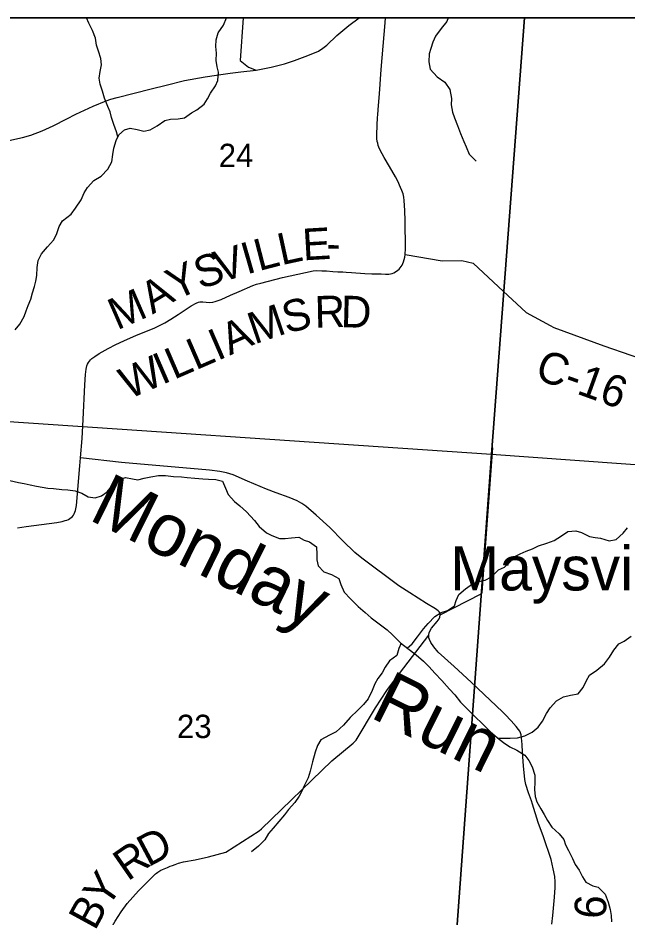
# Model space of a CAD drawing. Extents: x 39.8 to 73.8, y 13 to 35.
# Drawn here: x 45.722 to 46.815, y 32.252 to 33.865 of the extents above; entities that cross this region are included whole.
import ezdxf

# ---------------------------------------------------------------- set-up
doc = ezdxf.new("R2010")
doc.units = 0
for name, color, linetype in [('GM_X_Corporation', 7, 'Continuous'), ('GM_X_County_Road', 7, 'Continuous'), ('GM_X_County_Road_Text', 7, 'Continuous'), ('GM_X_Minor_River', 7, 'Continuous'), ('GM_X_Minor_River_Text', 7, 'Continuous'), ('GM_X_Section_Text', 7, 'Continuous'), ('GM_X_Township_Road', 7, 'Continuous'), ('GM_X_Township_Road_Text', 7, 'Continuous'), ('GM_X_Unincorporated_Text', 7, 'Continuous'), ('SH_Data', 7, 'Continuous')]:
    doc.layers.add(name, color=color, linetype=linetype)

msp = doc.modelspace()

# ---------------------------------------------------------------- linework, layer by layer
at = {"layer": 'GM_X_Corporation'}
msp.add_lwpolyline([(48.663, 33.865), (43.6158, 33.865), (43.5817, 33.4098), (43.5681, 33.1854), (43.5465, 32.861), (43.546, 32.8532), (43.5449, 32.8368), (43.542, 32.7932), (43.5417, 32.788), (43.5004, 32.1696), (43.4879, 31.9992), (43.4604, 31.6234), (43.4594, 31.6102), (43.4278, 31.1804), (43.4119, 30.9413), (43.3611, 30.1764), (43.3611, 30.1536), (43.3561, 30.0855), (43.3525, 30.036), (43.3481, 29.9766)], dxfattribs=at)
for points in [[(46.6307, 33.865), (45.6327, 33.865), (45.5809, 33.1493), (46.5718, 33.0824)], [(47.647, 33.865), (46.6307, 33.865), (46.5718, 33.0824), (47.5774, 33.0099)], [(45.5809, 33.1493), (46.5718, 33.0824), (46.4973, 32.0662), (45.5069, 32.1262)], [(47.5774, 33.0099), (47.5501, 32.582), (47.5261, 32.1933), (47.514, 31.9975), (46.4973, 32.0662), (46.5718, 33.0824)]]:
    msp.add_lwpolyline(points, close=True, dxfattribs=at)
at = {"layer": 'GM_X_County_Road'}
for points in [[(45.7207, 32.9501), (45.7361, 32.9525), (45.7915, 32.9599), (45.8007, 32.9615), (45.8066, 32.963), (45.8095, 32.964), (45.8123, 32.9651), (45.8149, 32.9666), (45.8172, 32.9684), (45.8193, 32.9706), (45.8211, 32.973), (45.8226, 32.9755), (45.8239, 32.9783), (45.8249, 32.9811), (45.8257, 32.984), (45.8266, 32.9901), (45.8326, 33.0613), (45.8338, 33.0756), (45.8367, 33.1107), (45.8387, 33.1448), (45.8415, 33.2068), (45.8429, 33.2254), (45.8441, 33.2347), (45.8453, 33.2409), (45.8464, 33.2439), (45.848, 33.2468), (45.8499, 33.2493), (45.8521, 33.2516), (45.8544, 33.2538), (45.8594, 33.2576), (45.8673, 33.2627), (45.8835, 33.2721), (45.8973, 33.2793), (45.9114, 33.2859), (45.9343, 33.2956), (45.9659, 33.3085), (45.9771, 33.3137), (45.9853, 33.318), (45.996, 33.3243), (46.009, 33.3328), (46.027, 33.345), (46.0323, 33.3482), (46.0415, 33.3533), (46.0455, 33.3548), (46.0484, 33.3554), (46.0535, 33.3556), (46.0656, 33.3544), (46.0713, 33.355), (46.0756, 33.3562), (46.0865, 33.36), (46.1031, 33.3677), (46.1188, 33.3742), (46.1432, 33.3851), (46.15, 33.3875), (46.1576, 33.3894), (46.1962, 33.3992), (46.2518, 33.4112), (46.258, 33.4116), (46.2669, 33.4115), (46.2755, 33.411), (46.2871, 33.4102), (46.296, 33.4096), (46.3049, 33.4092), (46.3108, 33.4087), (46.3201, 33.4083), (46.3442, 33.4064), (46.3566, 33.4061), (46.3738, 33.4056), (46.3815, 33.4052), (46.3845, 33.4052), (46.3876, 33.4054), (46.3905, 33.4058), (46.3935, 33.4066), (46.3963, 33.4076), (46.4014, 33.4106), (46.4038, 33.4123), (46.406, 33.4144), (46.4079, 33.4167), (46.4096, 33.4191), (46.4111, 33.4217), (46.4124, 33.4244), (46.4136, 33.4272), (46.4161, 33.4356), (46.4168, 33.4408), (46.4172, 33.4515), (46.4166, 33.5009), (46.4161, 33.5194), (46.4148, 33.5376), (46.414, 33.5437), (46.4128, 33.5497), (46.4109, 33.5554), (46.4085, 33.5611), (46.4033, 33.572), (46.3991, 33.58), (46.3883, 33.5983), (46.3788, 33.6145), (46.3716, 33.6277), (46.3695, 33.633), (46.3685, 33.6363), (46.3674, 33.6401), (46.3666, 33.6432), (46.3659, 33.6487), (46.3657, 33.6535), (46.3659, 33.6567), (46.3673, 33.6873), (46.3677, 33.6903), (46.3684, 33.7009), (46.3707, 33.7291), (46.3739, 33.7725), (46.3806, 33.856), (46.3813, 33.865)], [(46.4168, 33.4408), (46.4831, 33.4295), (46.5184, 33.4296), (46.5386, 33.4253), (46.5844, 33.3826), (46.6336, 33.3365), (46.6767, 33.3132), (46.6837, 33.3094), (46.7734, 33.2768), (46.8703, 33.2431)]]:
    msp.add_lwpolyline(points, dxfattribs=at)
at = {"layer": 'GM_X_Minor_River'}
for p, q in [((45.8491, 33.8556), (45.8444, 33.865)), ((46.4941, 33.865), (46.4913, 33.8588)), ((45.8556, 33.8424), (45.8491, 33.8556)), ((46.4815, 33.8463), (46.4714, 33.8326)), ((46.4913, 33.8588), (46.4815, 33.8463)), ((45.8606, 33.8287), (45.8556, 33.8424)), ((45.8629, 33.8162), (45.8606, 33.8287)), ((46.4714, 33.8326), (46.4661, 33.8215)), ((45.866, 33.8056), (45.8629, 33.8162)), ((46.4661, 33.8215), (46.4627, 33.8102)), ((45.8702, 33.7924), (45.866, 33.8056)), ((46.4598, 33.8007), (46.4594, 33.7862)), ((46.4627, 33.8102), (46.4598, 33.8007)), ((45.8692, 33.7688), (45.8718, 33.781)), ((45.8718, 33.781), (45.8702, 33.7924)), ((46.4594, 33.7862), (46.4618, 33.773)), ((45.8673, 33.7567), (45.8692, 33.7688)), ((46.4618, 33.773), (46.4743, 33.7594)), ((45.8689, 33.7461), (45.8673, 33.7567)), ((46.4743, 33.7594), (46.4876, 33.7499)), ((46.4876, 33.7499), (46.4968, 33.7367)), ((45.8735, 33.7339), (45.8689, 33.7461)), ((45.877, 33.7211), (45.8735, 33.7339)), ((46.4968, 33.7367), (46.4999, 33.7204)), ((45.8827, 33.7063), (45.877, 33.7211)), ((46.4999, 33.7204), (46.4995, 33.7094)), ((45.8873, 33.6964), (45.8827, 33.7063)), ((46.4995, 33.7094), (46.5015, 33.6961)), ((45.8896, 33.6866), (45.8873, 33.6964)), ((45.8938, 33.6737), (45.8896, 33.6866)), ((46.5015, 33.6961), (46.5053, 33.6859)), ((46.5053, 33.6859), (46.5107, 33.6722)), ((45.8984, 33.6608), (45.8938, 33.6737)), ((46.5107, 33.6722), (46.516, 33.6574)), ((45.9009, 33.6516), (45.8984, 33.6608)), ((46.516, 33.6574), (46.5218, 33.6434)), ((46.5218, 33.6434), (46.526, 33.634)), ((46.526, 33.634), (46.5317, 33.6207)), ((46.5317, 33.6207), (46.5439, 33.6078)), ((46.6971, 32.9358), (46.7084, 32.9434)), ((46.7084, 32.9434), (46.7228, 32.9449)), ((46.7228, 32.9449), (46.7334, 32.9416)), ((46.7334, 32.9416), (46.7475, 32.9344)), ((46.808, 32.9407), (46.8156, 32.9502)), ((46.671, 32.9228), (46.6843, 32.9277)), ((46.6843, 32.9277), (46.6971, 32.9358)), ((46.7475, 32.9344), (46.7577, 32.9329)), ((46.7577, 32.9329), (46.7676, 32.9314)), ((46.7676, 32.9314), (46.7827, 32.9269)), ((46.7827, 32.9269), (46.7956, 32.9292)), ((46.7956, 32.9292), (46.808, 32.9407)), ((46.634, 32.9082), (46.6453, 32.9124)), ((46.6453, 32.9124), (46.6563, 32.9178)), ((46.6563, 32.9178), (46.671, 32.9228)), ((46.6049, 32.8892), (46.6136, 32.8987)), ((46.6136, 32.8987), (46.6234, 32.9037)), ((46.6234, 32.9037), (46.634, 32.9082)), ((46.5845, 32.8747), (46.5947, 32.8797)), ((46.5947, 32.8797), (46.6049, 32.8892)), ((46.56, 32.8564), (46.5717, 32.8625)), ((46.5717, 32.8625), (46.5845, 32.8747)), ((46.5248, 32.8404), (46.5377, 32.8499)), ((46.5377, 32.8499), (46.549, 32.8537)), ((46.549, 32.8537), (46.56, 32.8564)), ((46.5083, 32.8195), (46.5131, 32.8305)), ((46.5131, 32.8305), (46.5248, 32.8404)), ((46.5053, 32.81), (46.5083, 32.8195)), ((46.4701, 32.7909), (46.4811, 32.7985)), ((46.4811, 32.7985), (46.4928, 32.802)), ((46.4928, 32.802), (46.5053, 32.81)), ((46.4577, 32.7787), (46.4701, 32.7909)), ((46.4389, 32.7547), (46.4498, 32.7688)), ((46.4498, 32.7688), (46.4577, 32.7787)), ((46.4295, 32.7418), (46.4389, 32.7547)), ((46.81, 32.7468), (46.8225, 32.7556)), ((46.4053, 32.7334), (46.4015, 32.7212)), ((46.4094, 32.743), (46.4053, 32.7334)), ((46.4204, 32.7344), (46.4295, 32.7418)), ((46.7911, 32.7304), (46.8002, 32.7419)), ((46.8002, 32.7419), (46.81, 32.7468)), ((46.4015, 32.7212), (46.3887, 32.7117)), ((46.7742, 32.7061), (46.7832, 32.7179)), ((46.7832, 32.7179), (46.7911, 32.7304)), ((46.3808, 32.7003), (46.3752, 32.6897)), ((46.3887, 32.7117), (46.3808, 32.7003)), ((46.761, 32.6947), (46.7742, 32.7061)), ((46.3752, 32.6897), (46.3676, 32.6798)), ((46.7421, 32.676), (46.7474, 32.6855)), ((46.7474, 32.6855), (46.761, 32.6947)), ((46.3624, 32.6703), (46.3575, 32.6581)), ((46.3676, 32.6798), (46.3624, 32.6703)), ((46.7365, 32.6639), (46.7421, 32.676)), ((46.3575, 32.6581), (46.3504, 32.6433)), ((46.7135, 32.6498), (46.7271, 32.6525)), ((46.7271, 32.6525), (46.7365, 32.6639)), ((46.3504, 32.6433), (46.3421, 32.633)), ((46.6768, 32.6273), (46.6881, 32.6398)), ((46.6881, 32.6398), (46.7006, 32.6467)), ((46.7006, 32.6467), (46.7135, 32.6498)), ((46.3319, 32.6232), (46.3179, 32.6098)), ((46.3421, 32.633), (46.3319, 32.6232)), ((46.6701, 32.617), (46.6768, 32.6273)), ((46.3179, 32.6098), (46.3059, 32.5961)), ((46.6554, 32.5923), (46.6633, 32.6033)), ((46.6633, 32.6033), (46.6701, 32.617)), ((46.3059, 32.5961), (46.2927, 32.5843)), ((46.6448, 32.5832), (46.6554, 32.5923)), ((46.2806, 32.5782), (46.2655, 32.5695)), ((46.2927, 32.5843), (46.2806, 32.5782)), ((46.5832, 32.5729), (46.5938, 32.5728)), ((46.5938, 32.5728), (46.6051, 32.5728)), ((46.6051, 32.5728), (46.6184, 32.5732)), ((46.6184, 32.5732), (46.6316, 32.5771)), ((46.6316, 32.5771), (46.6448, 32.5832)), ((46.2595, 32.5596), (46.2554, 32.5474)), ((46.2655, 32.5695), (46.2595, 32.5596)), ((46.2554, 32.5474), (46.2505, 32.5303)), ((46.2505, 32.5303), (46.246, 32.5136)), ((46.246, 32.5136), (46.2423, 32.5015)), ((46.2423, 32.5015), (46.2352, 32.4874)), ((46.231, 32.4779), (46.2262, 32.4684)), ((46.2352, 32.4874), (46.231, 32.4779)), ((46.2262, 32.4684), (46.2186, 32.457)), ((46.207, 32.4445), (46.1998, 32.435)), ((46.2186, 32.457), (46.207, 32.4445)), ((46.1998, 32.435), (46.19, 32.4232)), ((46.1798, 32.411), (46.1715, 32.4015)), ((46.19, 32.4232), (46.1798, 32.411)), ((46.1715, 32.4015), (46.1648, 32.3905)), ((46.1535, 32.379), (46.1406, 32.3688)), ((46.1648, 32.3905), (46.1535, 32.379))]:
    msp.add_line(p, q, dxfattribs=at)
for points in [[(45.7167, 33.3052), (45.725, 33.3154), (45.7325, 33.3291), (45.7362, 33.3398), (45.74, 33.3492), (45.7448, 33.3603), (45.7478, 33.372), (45.7512, 33.383), (45.7538, 33.3925), (45.7556, 33.4032), (45.756, 33.4172), (45.7578, 33.4297), (45.7638, 33.4415), (45.7744, 33.4541), (45.7857, 33.4662), (45.7909, 33.4765), (45.7954, 33.4909), (45.8018, 33.5008), (45.8169, 33.513), (45.8252, 33.524), (45.8353, 33.5385), (45.8402, 33.5514), (45.8466, 33.5609), (45.8579, 33.5734), (45.8707, 33.5814), (45.8828, 33.5936), (45.8903, 33.6069), (45.8922, 33.6198), (45.894, 33.6316), (45.8977, 33.6453), (45.9026, 33.6551), (45.9128, 33.6643), (45.923, 33.667), (45.9355, 33.6647), (45.9473, 33.6621), (45.959, 33.664), (45.9718, 33.6713), (45.9851, 33.6808), (45.9956, 33.6835), (46.0093, 33.6843), (46.0206, 33.6859), (46.0331, 33.695), (46.0429, 33.7003), (46.0561, 33.7102), (46.0618, 33.7197), (46.067, 33.73), (46.076, 33.7433), (46.0805, 33.7528), (46.0816, 33.7676), (46.0793, 33.7771), (46.0774, 33.7888), (46.0781, 33.8017), (46.0769, 33.8139), (46.0772, 33.826), (46.0813, 33.8382), (46.0907, 33.8518), (46.0959, 33.865)], [(45.7072, 33.035), (45.7224, 33.0317), (45.7326, 33.0294), (45.7436, 33.0272), (45.755, 33.025), (45.7648, 33.0231), (45.7755, 33.0216), (45.7853, 33.0205), (45.8001, 33.019), (45.8114, 33.0183), (45.8243, 33.0168), (45.8365, 33.0123), (45.8479, 33.0055), (45.8604, 33.004), (45.8717, 33.0075), (45.8815, 33.0147), (45.8898, 33.0242), (45.9011, 33.036), (45.9147, 33.0406), (45.9272, 33.038), (45.9371, 33.0361), (45.9481, 33.0392), (45.9602, 33.0419), (45.9742, 33.0442), (45.9867, 33.0439), (46.0007, 33.0424), (46.0151, 33.0417), (46.0253, 33.0402), (46.0389, 33.0391), (46.0537, 33.038), (46.0639, 33.0373), (46.0768, 33.037), (46.0889, 33.0336), (46.0939, 33.0211), (46.0989, 33.0101), (46.1103, 32.9976), (46.1202, 32.9897), (46.132, 32.9787), (46.1464, 32.9632), (46.1548, 32.9526), (46.1677, 32.9413), (46.1772, 32.9364), (46.1909, 32.9311), (46.2011, 32.9308), (46.2128, 32.9323), (46.2257, 32.9331), (46.2352, 32.9278), (46.2447, 32.9248), (46.2576, 32.9158), (46.258, 32.9025), (46.2584, 32.893), (46.2604, 32.882), (46.2706, 32.8711), (46.2843, 32.8665), (46.2976, 32.8594), (46.301, 32.8484), (46.3071, 32.8347), (46.3186, 32.8226), (46.3322, 32.809), (46.3448, 32.7981), (46.3558, 32.7886), (46.3702, 32.7777), (46.3843, 32.7671), (46.3942, 32.758), (46.4086, 32.7436), (46.4216, 32.7334), (46.4367, 32.7221), (46.4493, 32.7108), (46.4596, 32.7009), (46.4702, 32.6896), (46.4824, 32.6764), (46.4965, 32.6608), (46.5056, 32.6506), (46.5162, 32.6374), (46.5284, 32.6249), (46.5429, 32.6102), (46.5543, 32.5996), (46.5695, 32.5845), (46.5824, 32.5735), (46.5934, 32.5648), (46.6044, 32.5569), (46.6173, 32.5512), (46.6314, 32.5425), (46.6386, 32.5327), (46.6447, 32.5213), (46.6493, 32.5062), (46.6494, 32.494), (46.6487, 32.4804), (46.6499, 32.4682), (46.6533, 32.4584), (46.6602, 32.4459), (46.6659, 32.4357), (46.672, 32.4247)], [(46.672, 32.4247), (46.6797, 32.4133), (46.693, 32.4009), (46.7013, 32.3906), (46.7044, 32.3812), (46.7101, 32.3709), (46.717, 32.3566), (46.722, 32.3463), (46.7288, 32.3361), (46.7349, 32.324), (46.741, 32.3141), (46.7536, 32.3077), (46.763, 32.3051), (46.7756, 32.293), (46.7813, 32.2782), (46.7844, 32.265), (46.7864, 32.2544), (46.7868, 32.2434)]]:
    msp.add_lwpolyline(points, dxfattribs=at)
at = {"layer": 'GM_X_Township_Road'}
for points in [[(45.7054, 33.6453), (45.7296, 33.6503), (45.7445, 33.6546), (45.7648, 33.6622), (45.7846, 33.6712), (45.8093, 33.684), (45.8258, 33.6925), (45.8568, 33.7067), (45.8797, 33.7162), (45.8886, 33.7194), (45.8998, 33.722), (45.9605, 33.7378), (45.9875, 33.7447), (46.0208, 33.7525), (46.0574, 33.7591), (46.0939, 33.765), (46.1024, 33.766), (46.1214, 33.7682), (46.1493, 33.7714), (46.1762, 33.7768), (46.2002, 33.7828), (46.2179, 33.7885), (46.2418, 33.7978), (46.261, 33.8057), (46.269, 33.8106), (46.2762, 33.8164), (46.294, 33.8336), (46.3082, 33.8456), (46.3156, 33.8512), (46.3339, 33.865)], [(46.1258, 33.865), (46.1204, 33.7888), (46.1352, 33.7765), (46.1493, 33.7714)], [(46.4793, 32.7941), (46.5533, 32.8316), (46.5536, 32.8319), (46.5543, 32.8325), (46.5545, 32.833), (46.5548, 32.8339), (46.574, 33.0935)], [(46.459, 32.7575), (46.459, 32.7589), (46.4597, 32.7619), (46.4609, 32.7648), (46.4641, 32.7701), (46.4742, 32.7819), (46.4776, 32.7871), (46.4788, 32.7899), (46.4793, 32.7941), (46.4792, 32.796), (46.4781, 32.7989), (46.4761, 32.8011), (46.471, 32.8048), (46.455, 32.8143), (46.4249, 32.8335), (46.4056, 32.8463), (46.3388, 32.8959), (46.3266, 32.9059), (46.3046, 32.9267), (46.2812, 32.9506), (46.2568, 32.9727), (46.2386, 32.9888), (46.2311, 32.994), (46.223, 32.9984), (46.2087, 33.0045), (46.1852, 33.0127), (46.1677, 33.0193), (46.1335, 33.0341), (46.1078, 33.045), (46.096, 33.0489), (46.0838, 33.0514), (46.0653, 33.0535), (45.9073, 33.0671), (45.8338, 33.0756)], [(45.9701, 32.3304), (45.9726, 32.3324), (45.9783, 32.3357), (45.9841, 32.3382), (45.99, 32.3406), (45.9949, 32.3428), (45.999, 32.3445), (46.0037, 32.3463), (46.0097, 32.3482), (46.0188, 32.3506), (46.0396, 32.3547), (46.0637, 32.3596), (46.0945, 32.3684), (46.1546, 32.4067), (46.1587, 32.4098), (46.2851, 32.5322), (46.3235, 32.5635), (46.3285, 32.5691), (46.3635, 32.627), (46.3839, 32.6584), (46.4065, 32.6889), (46.459, 32.7575)], [(46.6801, 32.2391), (46.6818, 32.2545), (46.6846, 32.2873), (46.6857, 32.3046), (46.6859, 32.3149), (46.6851, 32.3246), (46.6825, 32.3381), (46.6786, 32.3553), (46.665, 32.3954), (46.6552, 32.4214), (46.6453, 32.4544), (46.6433, 32.4601), (46.638, 32.4746), (46.6334, 32.4894), (46.6316, 32.4985), (46.6288, 32.5233), (46.6275, 32.5476), (46.6266, 32.5615), (46.6256, 32.5736), (46.6249, 32.5788), (46.6237, 32.5823), (46.6224, 32.5851), (46.6201, 32.5884), (46.616, 32.5934), (46.6068, 32.6038), (46.596, 32.6152), (46.5915, 32.6201), (46.5474, 32.662), (46.5432, 32.666), (46.5044, 32.7016), (46.476, 32.727), (46.4679, 32.7365), (46.4627, 32.7442), (46.4601, 32.7498), (46.4593, 32.7528), (46.4589, 32.7558), (46.459, 32.7575)], [(45.8219, 31.8432), (45.8261, 31.9031), (45.8303, 31.9514), (45.8324, 31.9889), (45.8358, 32.0379), (45.8413, 32.096), (45.846, 32.1175), (45.8493, 32.128), (45.8613, 32.1577), (45.87, 32.1835), (45.8759, 32.2022), (45.8802, 32.2137), (45.8867, 32.2275), (45.8962, 32.2445), (45.907, 32.2613), (45.9177, 32.2759), (45.9381, 32.2986), (45.9495, 32.3099), (45.9588, 32.3198), (45.9684, 32.3291), (45.9701, 32.3304)]]:
    msp.add_lwpolyline(points, dxfattribs=at)
at = {"layer": 'SH_Data'}
msp.add_line((41.863, 33.865), (48.663, 33.865), dxfattribs=at)

# ---------------------------------------------------------------- texts
at = {"layer": 'GM_X_County_Road_Text'}
for s, height, rotation, p in [('L', 0.0568, 12.2462, (46.1946, 33.4212)), ('E', 0.0568, 3.3748, (46.2338, 33.4299)), ('V', 0.0568, 17.344, (46.0846, 33.3896)), ('I', 0.0568, 16.0773, (46.132, 33.4044)), ('L', 0.0568, 14.5019, (46.154, 33.4107)), ('-', 0.0568, 359.0397, (46.2751, 33.4324)), ('S', 0.0568, 17.7678, (46.0482, 33.3779)), ('Y', 0.0568, 24.9161, (46.0046, 33.3575)), ('A', 0.0568, 30.9334, (45.9631, 33.3326)), ('M', 0.0568, 23.5573, (45.8995, 33.3043)), ('S', 0.0568, 13.5477, (46.2032, 33.2987)), ('R', 0.0568, 1.1631, (46.2546, 33.3093)), ('D', 0.0568, 358.4443, (46.3006, 33.3102)), ('M', 0.0568, 18.9262, (46.1462, 33.2791)), ('A', 0.0568, 24.2392, (46.1019, 33.2591)), ('I', 0.0568, 23.4535, (46.0797, 33.2494)), ('L', 0.0568, 23.4164, (46.0407, 33.2325)), ('I', 0.0568, 23.4077, (45.9803, 33.2064)), ('L', 0.0568, 23.4115, (46.0017, 33.2156)), ('C-16', 0.05682, 340.1702, (46.6472, 33.2186)), ('W', 0.0568, 23.5793, (45.92, 33.18))]:
    msp.add_text(s, height=height, rotation=rotation, dxfattribs=at).set_placement(p)
at = {"layer": 'GM_X_Minor_River_Text'}
for s, rotation, p in [('Monday', 333.6405, (45.8464, 32.9659)), ('Run', 333.6413, (46.3514, 32.6111))]:
    msp.add_text(s, height=0.0947, rotation=rotation, dxfattribs=at).set_placement(p)
at = {"layer": 'GM_X_Section_Text'}
for s, p in [('24', (46.082, 33.5974)), ('23', (46.007, 32.5729))]:
    msp.add_text(s, height=0.04186, rotation=0, dxfattribs=at).set_placement(p)
at = {"layer": 'GM_X_Township_Road_Text'}
for s, rotation, p in [('D', 27.963, (45.9554, 32.3407)), ('R', 34.7899, (45.9186, 32.315)), ('Y', 55.0327, (45.8813, 32.2654)), ('B', 61.4219, (45.8598, 32.2258)), ('6', 85.9742, (46.7761, 32.2471))]:
    msp.add_text(s, height=0.0568, rotation=rotation, dxfattribs=at).set_placement(p)
at = {"layer": 'GM_X_Unincorporated_Text'}
msp.add_text('Maysville', height=0.07898, rotation=0, dxfattribs=at).set_placement((46.4974, 32.8378))

doc.saveas('drawing.dxf')
